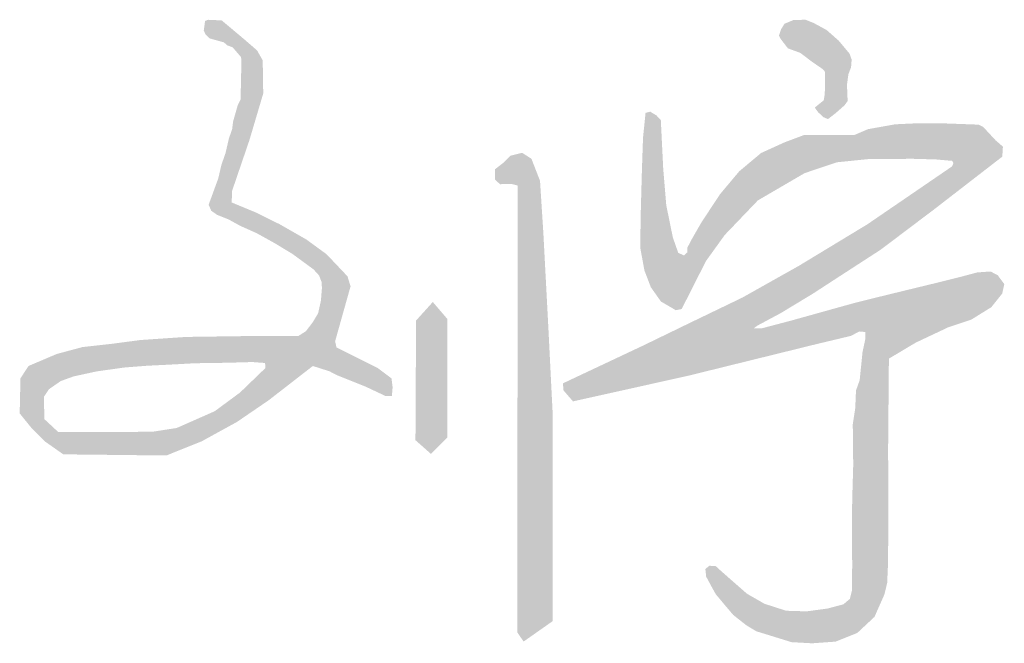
# Model space of a CAD drawing. Extents: x 1109697 to 1467097, y -139975 to 53891.
# Tile 380 of 386: x 1443212 to 1444031, y -61784 to -61265. Entities that reach past the tile are written whole.
import ezdxf

# ---------------------------------------------------------------- set-up
doc = ezdxf.new("R2010")
doc.units = 0
doc.header["$LTSCALE"] = 1000
doc.header["$MEASUREMENT"] = 0
doc.layers.add('COLU_DE', color=7, linetype='Continuous')
doc.layers.add('PUB_TEXT', color=7, linetype='Continuous')

# ---------------------------------------------------------------- blocks, each defined once
blk = doc.blocks.new('图签01')
at = {"layer": 'COLU_DE'}
h = blk.add_hatch(color=256, dxfattribs=at)
h.paths.add_polyline_path([(1796175.01, 94473.71), (1796189.31, 94515.57), (1796200.87, 94554.52), (1796200.44, 94582.09), (1796195.73, 94590.37), (1796184.64, 94599.94), (1796171.04, 94611.36), (1796166.34, 94615.29), (1796154.86, 94615.79), (1796152.52, 94614.83), (1796151.92, 94610.61), (1796151.39, 94606.9), (1796152.72, 94603.99), (1796156.14, 94600.37), (1796159.76, 94599.37), (1796164.04, 94598.18), (1796168.11, 94597.05), (1796171.01, 94594.55), (1796175.43, 94592.94), (1796179.05, 94588.72), (1796182.49, 94584.7), (1796182.66, 94578.08), (1796182.46, 94568.84), (1796182.26, 94559.79), (1796182.13, 94553.57), (1796182.04, 94549.56), (1796179.65, 94544.74), (1796178.44, 94540.52), (1796176.8, 94534.79), (1796175.82, 94531.34), (1796175.02, 94524.91), (1796172.26, 94516.96), (1796169.5, 94504.95), (1796166.09, 94495.21), (1796163.49, 94484.01), (1796159.75, 94473.79), (1796157.31, 94467.11), (1796155.47, 94462.06), (1796157.64, 94457.07), (1796162.51, 94453.66), (1796172.01, 94449.87), (1796181.86, 94444.47), (1796195.29, 94438.49), (1796210.03, 94430.32), (1796225.07, 94421.27), (1796236.6, 94412.81), (1796242.67, 94408.36), (1796247.26, 94403.33), (1796249.44, 94397.78), (1796249.67, 94392.6), (1796248.85, 94382.43), (1796246.51, 94371.79), (1796241.83, 94364.07), (1796236.33, 94356.94), (1796229.9, 94352.85), (1796182.96, 94352.84), (1796136.74, 94352.2), (1796098.87, 94349.63), (1796074.08, 94346.36), (1796050.65, 94343.79), (1796029.14, 94338.02), (1796005.71, 94328.07), (1795998.97, 94317.81), (1795998.33, 94288.61), (1796007.96, 94276.74), (1796019.51, 94265.19), (1796034.6, 94254.6), (1796120.3, 94253.64), (1796149.83, 94265.51), (1796179.04, 94281.55), (1796205.36, 94299.52), (1796226.86, 94316.2), (1796242.12, 94328.04), (1796256.07, 94323.58), (1796262.25, 94320.35), (1796286.33, 94310.72), (1796302.7, 94303.02), (1796307.83, 94303.02), (1796308.48, 94310.4), (1796307.51, 94317.78), (1796295.96, 94326.44), (1796275.41, 94336.71), (1796261.81, 94343.51), (1796260.65, 94348.58), (1796273.49, 94394.25), (1796270.93, 94402.59), (1796253.59, 94420.88), (1796236.9, 94433.07), (1796214.44, 94445.91), (1796194.74, 94455.64), (1796174.62, 94463.97)])
h.paths.add_polyline_path([(1796171.14, 94330.73), (1796191.78, 94331.32), (1796202.4, 94330.53), (1796202.66, 94326.32), (1796198.27, 94322.08), (1796181.56, 94305.97), (1796160.52, 94290.44), (1796128.87, 94276.49), (1796108.42, 94273.34), (1796030.37, 94273.15), (1796018.77, 94283.96), (1796018.57, 94302.62), (1796022.65, 94308.71), (1796032.5, 94315.54), (1796043.11, 94319.36), (1796062.41, 94323.56), (1796085.43, 94326.78), (1796104.48, 94328.26), (1796123.23, 94329.18), (1796144.4, 94330.33)], flags=16)
h.paths.add_polyline_path([(1796353.84, 94367.3), (1796341.9, 94381.23), (1796327.97, 94365.81), (1796327.47, 94266.36), (1796340.4, 94254.92), (1796353.84, 94268.35)])
h.paths.add_polyline_path([(1796437.96, 94360.54), (1796433.8, 94439.03), (1796431.05, 94481.96), (1796423.92, 94500.29), (1796416.15, 94505.25), (1796406.66, 94502.88), (1796400.4, 94496.84), (1796393.49, 94491.45), (1796393.71, 94482.82), (1796397.81, 94479.15), (1796407.3, 94479.37), (1796412.49, 94478.02), (1796412.14, 94106.68), (1796417.4, 94098.99), (1796441.65, 94116.02), (1796441.56, 94288.78)])
h.paths.add_polyline_path([(1796689.65, 94353.07), (1796696.53, 94356.73), (1796701.5, 94356.29), (1796701.65, 94350.73), (1796699.27, 94339.64), (1796696.9, 94316.31), (1796693.83, 94307.7), (1796693.21, 94292.96), (1796691.16, 94279.65), (1796691.53, 94245.55), (1796690.67, 94216.31), (1796690.39, 94183.91), (1796690.7, 94163.15), (1796690.37, 94140.95), (1796688.7, 94134.44), (1796683.35, 94129.93), (1796670.16, 94126.43), (1796652.79, 94124.09), (1796635.76, 94124.59), (1796617.66, 94130.42), (1796603.13, 94138.77), (1796589.77, 94150.45), (1796579.75, 94159.3), (1796577.08, 94161.8), (1796571.9, 94161.97), (1796568.56, 94159.3), (1796569.23, 94152.96), (1796572.91, 94146.11), (1796577.25, 94138.27), (1796585.1, 94128.92), (1796591.78, 94121.07), (1796602.8, 94112.4), (1796610.79, 94107.59), (1796626.69, 94102.68), (1796640.25, 94098.48), (1796657.31, 94097.54), (1796676.95, 94098.94), (1796694.95, 94106.19), (1796709.21, 94119.51), (1796717.4, 94137.97), (1796719.76, 94147.62), (1796720.46, 94163.74), (1796720.86, 94211.41), (1796720.53, 94257.21), (1796721.19, 94334.15), (1796743.58, 94347.49), (1796770.26, 94360.06), (1796789.73, 94366.59), (1796806.31, 94376.87), (1796815.46, 94388.3), (1796817.17, 94396.11), (1796811.65, 94403.54), (1796805.74, 94406.58), (1796794.69, 94405.82), (1796784.02, 94402.97), (1796763.63, 94397.82), (1796738.48, 94391.73), (1796714.28, 94385.82), (1796693.51, 94380.68), (1796677.69, 94376.3), (1796640.06, 94365.81), (1796615.48, 94359.34), (1796608.82, 94359.34), (1796611.86, 94361.62), (1796631.11, 94371.91), (1796657.6, 94387.91), (1796679.89, 94402.38), (1796714.41, 94424.74), (1796758.62, 94458.08), (1796815.48, 94502.03), (1796816.02, 94510.36), (1796810.1, 94515.47), (1796799.6, 94526.77), (1796795.84, 94528.65), (1796765.98, 94529.73), (1796743.65, 94529.73), (1796726.43, 94528.92), (1796703.83, 94524.89), (1796692.53, 94520.05), (1796669.93, 94520.05), (1796650.8, 94520.08), (1796634.22, 94513.86), (1796614.87, 94505.05), (1796596.73, 94489.86), (1796580.74, 94470.81), (1796565.26, 94447.36), (1796557.43, 94433.71), (1796553.57, 94426.37), (1796553.57, 94422.51), (1796550.84, 94419.9), (1796545.98, 94422.14), (1796541.5, 94434.95), (1796536.03, 94461.78), (1796533.49, 94492.46), (1796531.52, 94532.43), (1796527.95, 94536.25), (1796522.71, 94539.44), (1796518.8, 94538.43), (1796516.7, 94517.48), (1796515.77, 94489.9), (1796514.84, 94455.91), (1796514.37, 94426.57), (1796517.87, 94407.48), (1796523.22, 94393.51), (1796531.61, 94381.64), (1796543.95, 94374.42), (1796548.84, 94375.35), (1796558.4, 94394.21), (1796569.03, 94415.21), (1796584.66, 94436.91), (1796612.19, 94465.64), (1796651.11, 94488.34), (1796677.96, 94497.37), (1796703.64, 94499.96), (1796740.44, 94500.27), (1796760.06, 94499.75), (1796773.83, 94498.55), (1796774.86, 94496.66), (1796773.66, 94493.9), (1796703.35, 94445.84), (1796646.49, 94411.4), (1796599.46, 94384.97), (1796555.17, 94363.62), (1796517.17, 94345.19), (1796450.15, 94313.64), (1796450.51, 94307.85), (1796458.48, 94298.62), (1796554.82, 94320.06), (1796660.9, 94346.22)])
h.paths.add_polyline_path([(1796689.7, 94576.15), (1796690.24, 94582.71), (1796688.46, 94587.68), (1796679.41, 94598.5), (1796669.3, 94607.36), (1796658.48, 94613.21), (1796651.74, 94615.87), (1796641.63, 94615.52), (1796634.36, 94612.5), (1796631.52, 94607.89), (1796629.74, 94602.57), (1796631.36, 94599.64), (1796637.22, 94592.06), (1796647.56, 94588.27), (1796657.56, 94580.69), (1796665.15, 94575.52), (1796667.9, 94573.11), (1796668.06, 94564.63), (1796667.88, 94554.34), (1796667, 94548.85), (1796662.56, 94545.3), (1796659.55, 94542.82), (1796662.38, 94538.92), (1796666.82, 94534.84), (1796670.54, 94533.24), (1796677.11, 94538.38), (1796684.38, 94544.77), (1796686.87, 94548.31), (1796686.33, 94561.97), (1796687.58, 94570.83)])

msp = doc.modelspace()

# ---------------------------------------------------------------- block references
at = {"layer": 'PUB_TEXT'}
msp.add_blockref('图签01', (-352786, -155881.34), dxfattribs=at)

doc.saveas('drawing.dxf')
